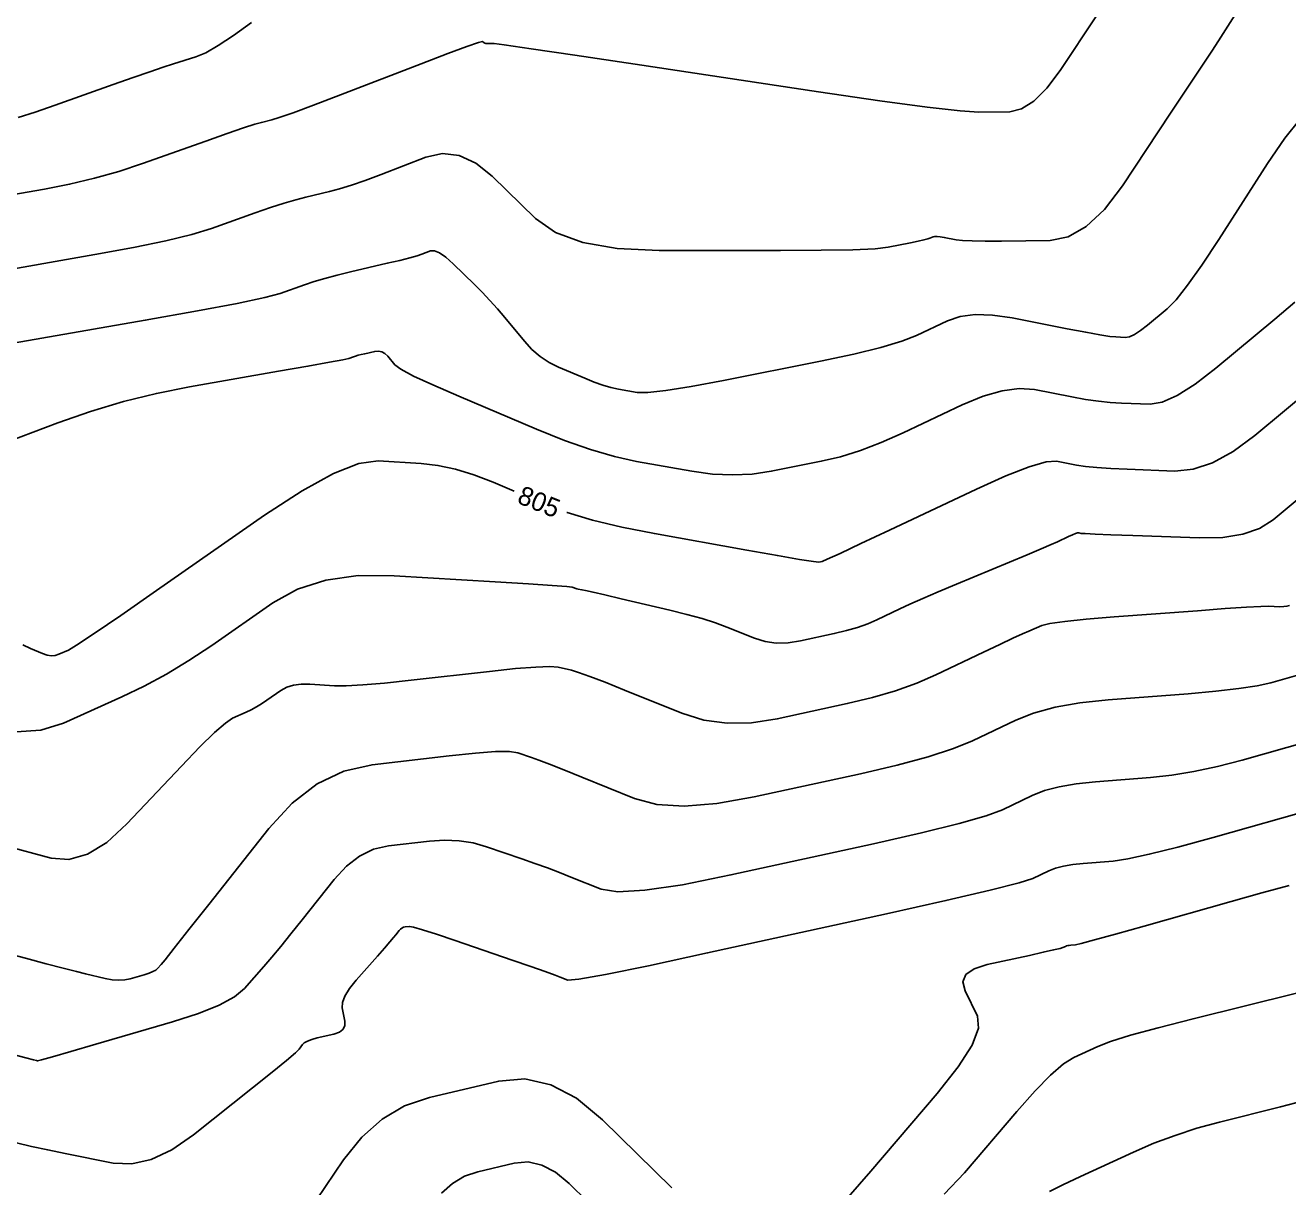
# Model space of a CAD drawing. Extents: x 2082232 to 2083549, y 592624 to 593832.
# Drawn here: x 2082732.47 to 2082779.32, y 593688.86 to 593731.97 of the extents above; entities that cross this region are included whole.
import ezdxf

# ---------------------------------------------------------------- set-up
doc = ezdxf.new("R2010")
doc.units = 0
doc.layers.add('DT_X_Contour_Major', color=7, linetype='Continuous')
doc.layers.add('DT_X_Contour_Minor', color=7, linetype='Continuous')

msp = doc.modelspace()

# ---------------------------------------------------------------- linework, layer by layer
at = {"layer": 'DT_X_Contour_Major'}
for points in [[(2082732.21, 593728.553), (2082732.837, 593728.753), (2082733.583, 593729.01), (2082735.729, 593729.771), (2082736.472, 593730.033), (2082737.093, 593730.248), (2082737.591, 593730.416), (2082737.966, 593730.538), (2082738.802, 593730.8), (2082739.167, 593730.954), (2082739.632, 593731.218), (2082740.198, 593731.592), (2082740.864, 593732.076)], [(2082752.561, 593713.89), (2082752.582, 593713.882), (2082753.522, 593713.602), (2082754.601, 593713.342), (2082755.818, 593713.102), (2082759.251, 593712.488), (2082760.383, 593712.287), (2082761.204, 593712.147), (2082761.715, 593712.066), (2082761.915, 593712.045), (2082762.036, 593712.069), (2082762.226, 593712.148), (2082762.708, 593712.368), (2082763.48, 593712.729), (2082764.544, 593713.23), (2082767.768, 593714.754), (2082768.861, 593715.247), (2082769.721, 593715.584), (2082770.348, 593715.765), (2082770.742, 593715.789), (2082771.482, 593715.644), (2082771.808, 593715.594), (2082772.229, 593715.551), (2082772.747, 593715.516), (2082773.36, 593715.489), (2082775.124, 593715.426), (2082775.806, 593715.491), (2082776.529, 593715.732), (2082777.292, 593716.151), (2082778.096, 593716.746), (2082780.295, 593718.57)], [(2082732.374, 593708.968), (2082732.657, 593708.841), (2082733.113, 593708.648), (2082733.279, 593708.592), (2082733.436, 593708.569), (2082733.582, 593708.579), (2082733.719, 593708.621), (2082734.071, 593708.778), (2082734.374, 593708.961), (2082735.02, 593709.391), (2082736.009, 593710.067), (2082737.34, 593710.991), (2082741.348, 593713.784), (2082742.739, 593714.695), (2082743.904, 593715.336), (2082744.844, 593715.705), (2082745.559, 593715.804), (2082747.165, 593715.704), (2082747.783, 593715.633), (2082748.434, 593715.493), (2082749.117, 593715.286), (2082749.832, 593715.01), (2082750.614, 593714.678)], [(2082732.147, 593690.483), (2082732.704, 593690.353), (2082733.305, 593690.222), (2082733.95, 593690.09), (2082735.732, 593689.737), (2082736.419, 593689.703), (2082737.145, 593689.866), (2082737.909, 593690.225), (2082738.712, 593690.781), (2082740.905, 593692.527), (2082741.63, 593693.108), (2082742.16, 593693.541), (2082742.496, 593693.827), (2082742.637, 593693.966), (2082742.754, 593694.14), (2082742.822, 593694.203), (2082742.936, 593694.264), (2082743.098, 593694.323), (2082743.306, 593694.379), (2082743.925, 593694.524), (2082744.124, 593694.595), (2082744.256, 593694.698), (2082744.322, 593694.834), (2082744.322, 593695.002), (2082744.233, 593695.494), (2082744.24, 593695.697), (2082744.329, 593695.937), (2082744.5, 593696.214), (2082744.752, 593696.529), (2082745.534, 593697.416), (2082745.796, 593697.715), (2082745.997, 593697.945), (2082746.137, 593698.108), (2082746.216, 593698.203), (2082746.344, 593698.365), (2082746.394, 593698.419), (2082746.447, 593698.459), (2082746.503, 593698.487), (2082746.563, 593698.501), (2082746.728, 593698.519), (2082746.88, 593698.492), (2082747.215, 593698.395), (2082747.731, 593698.228), (2082748.428, 593697.992), (2082750.531, 593697.269), (2082751.234, 593697.027), (2082751.767, 593696.841), (2082752.129, 593696.713), (2082752.32, 593696.642), (2082752.601, 593696.528), (2082753.005, 593696.559), (2082754.004, 593696.737), (2082755.599, 593697.062), (2082757.791, 593697.534), (2082764.428, 593698.989), (2082766.634, 593699.48), (2082768.274, 593699.861), (2082769.347, 593700.133), (2082769.855, 593700.295), (2082770.452, 593700.581), (2082770.7, 593700.678), (2082770.995, 593700.757), (2082771.339, 593700.818), (2082771.729, 593700.859), (2082772.835, 593700.945), (2082773.378, 593701.024), (2082774.179, 593701.197), (2082775.237, 593701.464), (2082776.552, 593701.825), (2082780.401, 593702.915)]]:
    msp.add_lwpolyline(points, dxfattribs=at)
at = {"layer": 'DT_X_Contour_Minor'}
for points in [[(2082730.91, 593722.738), (2082735.05, 593723.458), (2082736.485, 593723.721), (2082737.684, 593723.971), (2082738.647, 593724.208), (2082739.375, 593724.43), (2082741, 593725.007), (2082741.575, 593725.205), (2082742.08, 593725.369), (2082742.515, 593725.498), (2082742.881, 593725.593), (2082743.763, 593725.798), (2082744.131, 593725.895), (2082744.572, 593726.033), (2082745.085, 593726.212), (2082745.672, 593726.432), (2082747.335, 593727.072), (2082747.957, 593727.208), (2082748.573, 593727.137), (2082749.185, 593726.858), (2082749.792, 593726.371), (2082751.404, 593724.797), (2082752.144, 593724.28), (2082753.155, 593723.911), (2082754.437, 593723.689), (2082755.989, 593723.614), (2082760.489, 593723.611), (2082762.004, 593723.618), (2082763.176, 593723.64), (2082764.005, 593723.679), (2082764.489, 593723.733), (2082765.323, 593723.9), (2082765.603, 593723.957), (2082765.815, 593724.004), (2082765.959, 593724.041), (2082766.037, 593724.067), (2082766.154, 593724.122), (2082766.213, 593724.136), (2082766.303, 593724.137), (2082766.423, 593724.124), (2082766.574, 593724.099), (2082767.017, 593724.012), (2082767.246, 593723.985), (2082767.603, 593723.968), (2082768.087, 593723.961), (2082768.698, 593723.964), (2082770.497, 593723.985), (2082771.17, 593724.118), (2082771.843, 593724.501), (2082772.514, 593725.134), (2082773.185, 593726.017), (2082774.97, 593728.704), (2082775.589, 593729.637), (2082776.105, 593730.42), (2082776.52, 593731.052), (2082776.832, 593731.534), (2082777.53, 593732.62)], [(2082730.67, 593725.455), (2082733.181, 593725.891), (2082734.115, 593726.073), (2082735.034, 593726.293), (2082735.937, 593726.549), (2082736.825, 593726.843), (2082739.174, 593727.676), (2082739.963, 593727.953), (2082740.568, 593728.161), (2082740.991, 593728.299), (2082741.23, 593728.368), (2082741.623, 593728.46), (2082741.892, 593728.544), (2082742.405, 593728.727), (2082743.162, 593729.01), (2082744.164, 593729.393), (2082747.159, 593730.546), (2082748.144, 593730.923), (2082748.852, 593731.186), (2082749.285, 593731.337), (2082749.442, 593731.375), (2082749.492, 593731.326), (2082749.517, 593731.311), (2082749.556, 593731.299), (2082749.607, 593731.292), (2082749.673, 593731.29), (2082749.864, 593731.29), (2082750.246, 593731.242), (2082751.246, 593731.099), (2082752.866, 593730.86), (2082755.105, 593730.525), (2082761.901, 593729.506), (2082764.185, 593729.172), (2082765.938, 593728.935), (2082767.162, 593728.795), (2082767.856, 593728.752), (2082769, 593728.765), (2082769.438, 593728.865), (2082769.896, 593729.154), (2082770.373, 593729.632), (2082770.869, 593730.299), (2082772.218, 593732.329)], [(2082731.15, 593720.022), (2082736.919, 593721.025), (2082738.855, 593721.369), (2082740.334, 593721.65), (2082741.357, 593721.866), (2082741.924, 593722.018), (2082742.826, 593722.338), (2082743.187, 593722.458), (2082743.591, 593722.578), (2082744.04, 593722.697), (2082744.532, 593722.817), (2082745.904, 593723.136), (2082746.37, 593723.246), (2082746.738, 593723.339), (2082747.008, 593723.413), (2082747.181, 593723.47), (2082747.512, 593723.598), (2082747.658, 593723.603), (2082747.845, 593723.526), (2082748.076, 593723.364), (2082748.349, 593723.118), (2082749.134, 593722.352), (2082749.425, 593722.06), (2082749.711, 593721.757), (2082749.991, 593721.444), (2082750.265, 593721.121), (2082750.99, 593720.246), (2082751.273, 593719.94), (2082751.579, 593719.677), (2082751.908, 593719.457), (2082752.26, 593719.281), (2082753.229, 593718.87), (2082753.58, 593718.729), (2082753.905, 593718.615), (2082754.204, 593718.528), (2082754.477, 593718.468), (2082755.17, 593718.344), (2082755.566, 593718.337), (2082756.234, 593718.409), (2082757.174, 593718.56), (2082758.385, 593718.79), (2082761.979, 593719.507), (2082763.212, 593719.768), (2082764.217, 593720.013), (2082764.993, 593720.242), (2082765.539, 593720.454), (2082766.692, 593720.999), (2082767.166, 593721.159), (2082767.724, 593721.231), (2082768.365, 593721.214), (2082769.09, 593721.109), (2082771.134, 593720.71), (2082771.822, 593720.578), (2082772.351, 593720.483), (2082772.722, 593720.424), (2082772.935, 593720.401), (2082773.291, 593720.388), (2082773.443, 593720.413), (2082773.63, 593720.496), (2082773.852, 593720.637), (2082774.111, 593720.837), (2082774.848, 593721.448), (2082775.174, 593721.781), (2082775.602, 593722.321), (2082776.13, 593723.068), (2082776.759, 593724.023), (2082778.571, 593726.845), (2082779.209, 593727.781), (2082779.764, 593728.473)], [(2082730.458, 593716.008), (2082733.68, 593717.217), (2082734.891, 593717.641), (2082736.11, 593718.005), (2082737.336, 593718.309), (2082738.569, 593718.554), (2082741.865, 593719.127), (2082742.955, 593719.318), (2082743.753, 593719.462), (2082744.259, 593719.557), (2082744.473, 593719.605), (2082744.653, 593719.669), (2082744.729, 593719.694), (2082744.824, 593719.721), (2082744.936, 593719.75), (2082745.066, 593719.782), (2082745.438, 593719.868), (2082745.573, 593719.881), (2082745.697, 593719.856), (2082745.813, 593719.792), (2082745.918, 593719.689), (2082746.187, 593719.365), (2082746.41, 593719.201), (2082746.879, 593718.952), (2082747.593, 593718.62), (2082748.552, 593718.203), (2082751.437, 593716.98), (2082752.48, 593716.561), (2082753.446, 593716.222), (2082754.335, 593715.964), (2082755.147, 593715.785), (2082757.21, 593715.416), (2082757.974, 593715.312), (2082758.719, 593715.278), (2082759.444, 593715.313), (2082760.15, 593715.417), (2082762.007, 593715.788), (2082762.719, 593715.958), (2082763.462, 593716.191), (2082764.236, 593716.485), (2082765.042, 593716.842), (2082767.23, 593717.877), (2082768.014, 593718.203), (2082768.722, 593718.408), (2082769.356, 593718.489), (2082769.916, 593718.449), (2082771.308, 593718.177), (2082771.815, 593718.086), (2082772.29, 593718.017), (2082772.734, 593717.97), (2082773.147, 593717.945), (2082774.208, 593717.907), (2082774.658, 593717.98), (2082775.215, 593718.227), (2082775.878, 593718.648), (2082776.647, 593719.242), (2082778.839, 593721.061), (2082779.584, 593721.696)], [(2082732.136, 593705.746), (2082733.041, 593705.806), (2082733.886, 593706.069), (2082736.058, 593707.04), (2082736.877, 593707.433), (2082737.705, 593707.882), (2082738.541, 593708.389), (2082739.386, 593708.953), (2082741.652, 593710.531), (2082742.571, 593711.038), (2082743.628, 593711.376), (2082744.825, 593711.543), (2082746.16, 593711.541), (2082749.905, 593711.31), (2082751.137, 593711.233), (2082752.024, 593711.174), (2082752.567, 593711.135), (2082752.766, 593711.114), (2082752.835, 593711.085), (2082752.864, 593711.074), (2082752.9, 593711.064), (2082752.941, 593711.054), (2082752.989, 593711.044), (2082753.124, 593711.02), (2082753.253, 593710.993), (2082753.538, 593710.927), (2082753.98, 593710.825), (2082754.578, 593710.685), (2082756.382, 593710.262), (2082757.022, 593710.104), (2082757.589, 593709.947), (2082758.083, 593709.79), (2082758.503, 593709.635), (2082759.528, 593709.221), (2082759.923, 593709.098), (2082760.339, 593709.04), (2082760.777, 593709.046), (2082761.236, 593709.116), (2082762.489, 593709.391), (2082762.94, 593709.5), (2082763.354, 593709.622), (2082763.73, 593709.757), (2082764.07, 593709.904), (2082764.924, 593710.313), (2082765.296, 593710.485), (2082765.772, 593710.695), (2082766.35, 593710.942), (2082767.032, 593711.227), (2082768.987, 593712.038), (2082769.649, 593712.314), (2082770.166, 593712.532), (2082770.539, 593712.692), (2082770.768, 593712.795), (2082771.187, 593712.993), (2082771.329, 593713.057), (2082771.439, 593713.101), (2082771.519, 593713.125), (2082771.567, 593713.129), (2082771.656, 593713.111), (2082771.8, 593713.101), (2082772.168, 593713.085), (2082772.759, 593713.062), (2082773.573, 593713.032), (2082776.041, 593712.944), (2082776.906, 593712.962), (2082777.651, 593713.079), (2082778.276, 593713.297), (2082778.78, 593713.616), (2082779.965, 593714.599)], [(2082731.69, 593701.52), (2082733.424, 593701.06), (2082734.088, 593701.009), (2082734.779, 593701.203), (2082735.496, 593701.641), (2082736.241, 593702.323), (2082738.262, 593704.468), (2082738.949, 593705.182), (2082739.493, 593705.716), (2082739.896, 593706.071), (2082740.156, 593706.246), (2082740.661, 593706.471), (2082740.852, 593706.563), (2082741.044, 593706.667), (2082741.237, 593706.784), (2082741.432, 593706.914), (2082741.955, 593707.279), (2082742.17, 593707.396), (2082742.42, 593707.473), (2082742.707, 593707.511), (2082743.029, 593707.51), (2082743.938, 593707.454), (2082744.372, 593707.451), (2082744.993, 593707.484), (2082745.8, 593707.553), (2082746.793, 593707.658), (2082749.691, 593707.986), (2082750.665, 593708.089), (2082751.414, 593708.149), (2082751.939, 593708.168), (2082752.238, 593708.145), (2082752.738, 593708.028), (2082753.001, 593707.949), (2082753.417, 593707.801), (2082753.985, 593707.583), (2082754.706, 593707.296), (2082756.831, 593706.437), (2082757.65, 593706.182), (2082758.514, 593706.061), (2082759.422, 593706.074), (2082760.375, 593706.221), (2082762.974, 593706.791), (2082763.91, 593707.017), (2082764.768, 593707.27), (2082765.549, 593707.549), (2082766.253, 593707.854), (2082768.026, 593708.702), (2082768.63, 593708.99), (2082769.113, 593709.216), (2082769.474, 593709.382), (2082769.714, 593709.487), (2082770.192, 593709.685), (2082770.494, 593709.761), (2082771.041, 593709.84), (2082771.834, 593709.923), (2082772.872, 593710.009), (2082775.967, 593710.241), (2082777.002, 593710.317), (2082777.787, 593710.369), (2082778.32, 593710.399), (2082778.603, 593710.405), (2082779.022, 593710.39), (2082779.167, 593710.391), (2082779.29, 593710.408), (2082779.389, 593710.439)], [(2082730.214, 593697.939), (2082732.473, 593697.339), (2082733.248, 593697.134), (2082733.879, 593696.97), (2082734.366, 593696.845), (2082734.709, 593696.761), (2082735.433, 593696.59), (2082735.695, 593696.541), (2082735.938, 593696.522), (2082736.161, 593696.534), (2082736.366, 593696.576), (2082736.886, 593696.728), (2082737.063, 593696.786), (2082737.203, 593696.842), (2082737.308, 593696.899), (2082737.375, 593696.955), (2082737.507, 593697.105), (2082737.655, 593697.286), (2082738, 593697.718), (2082738.541, 593698.401), (2082739.28, 593699.335), (2082741.511, 593702.159), (2082742.378, 593703.101), (2082743.305, 593703.809), (2082744.291, 593704.283), (2082745.337, 593704.524), (2082748.205, 593704.855), (2082749.171, 593704.955), (2082749.916, 593705.008), (2082750.44, 593705.012), (2082750.744, 593704.97), (2082751.26, 593704.792), (2082751.521, 593704.697), (2082751.918, 593704.544), (2082752.451, 593704.333), (2082753.119, 593704.064), (2082755.082, 593703.271), (2082755.911, 593703.052), (2082756.926, 593702.987), (2082758.127, 593703.079), (2082759.513, 593703.325), (2082763.459, 593704.19), (2082764.828, 593704.51), (2082765.978, 593704.82), (2082766.909, 593705.122), (2082767.62, 593705.414), (2082769.223, 593706.181), (2082769.889, 593706.443), (2082770.682, 593706.656), (2082771.603, 593706.817), (2082772.651, 593706.928), (2082775.618, 593707.158), (2082776.645, 593707.248), (2082777.499, 593707.347), (2082778.181, 593707.454), (2082778.691, 593707.569), (2082779.821, 593707.889)], [(2082732.023, 593693.768), (2082732.491, 593693.644), (2082732.778, 593693.568), (2082732.885, 593693.541), (2082732.927, 593693.53), (2082733.075, 593693.566), (2082733.484, 593693.681), (2082734.156, 593693.875), (2082735.09, 593694.148), (2082737.932, 593694.981), (2082738.898, 593695.292), (2082739.665, 593695.603), (2082740.233, 593695.911), (2082740.603, 593696.219), (2082741.323, 593697.036), (2082741.614, 593697.374), (2082741.949, 593697.776), (2082742.327, 593698.241), (2082742.748, 593698.769), (2082743.928, 593700.262), (2082744.386, 593700.76), (2082744.876, 593701.134), (2082745.397, 593701.385), (2082745.95, 593701.512), (2082747.466, 593701.687), (2082748.025, 593701.723), (2082748.565, 593701.701), (2082749.085, 593701.62), (2082749.586, 593701.481), (2082750.896, 593701.031), (2082751.378, 593700.862), (2082751.843, 593700.692), (2082752.29, 593700.523), (2082752.719, 593700.353), (2082753.842, 593699.9), (2082754.458, 593699.805), (2082755.465, 593699.862), (2082756.863, 593700.07), (2082758.652, 593700.43), (2082763.943, 593701.59), (2082765.731, 593701.995), (2082767.126, 593702.341), (2082768.128, 593702.627), (2082768.737, 593702.854), (2082769.838, 593703.381), (2082770.294, 593703.561), (2082770.839, 593703.706), (2082771.471, 593703.817), (2082772.19, 593703.894), (2082774.227, 593704.051), (2082775.012, 593704.136), (2082775.839, 593704.272), (2082776.709, 593704.459), (2082777.621, 593704.697), (2082780.111, 593705.402)], [(2082763, 593688.473), (2082763.848, 593689.437), (2082766.306, 593692.317), (2082767.091, 593693.307), (2082767.602, 593694.115), (2082767.839, 593694.742), (2082767.803, 593695.188), (2082767.342, 593696.135), (2082767.264, 593696.462), (2082767.375, 593696.732), (2082767.676, 593696.945), (2082768.167, 593697.102), (2082769.729, 593697.444), (2082770.246, 593697.559), (2082770.626, 593697.646), (2082770.868, 593697.704), (2082770.972, 593697.735), (2082771.066, 593697.78), (2082771.106, 593697.796), (2082771.152, 593697.808), (2082771.207, 593697.818), (2082771.269, 593697.824), (2082771.443, 593697.838), (2082771.652, 593697.885), (2082772.146, 593698.017), (2082772.926, 593698.232), (2082773.992, 593698.532), (2082777.216, 593699.444), (2082778.361, 593699.765), (2082779.377, 593700.044)], [(2082766.566, 593688.578), (2082767.326, 593689.378), (2082769.263, 593691.649), (2082769.941, 593692.413), (2082770.519, 593693.003), (2082770.999, 593693.418), (2082771.38, 593693.659), (2082772.265, 593694.068), (2082772.735, 593694.247), (2082773.481, 593694.478), (2082774.504, 593694.759), (2082775.804, 593695.092), (2082779.637, 593696.047)], [(2082742.606, 593687.378), (2082744.282, 593689.86), (2082744.953, 593690.703), (2082745.707, 593691.37), (2082746.545, 593691.86), (2082747.468, 593692.175), (2082750.038, 593692.779), (2082751.002, 593692.859), (2082751.966, 593692.646), (2082752.93, 593692.14), (2082753.893, 593691.341), (2082756.461, 593688.821)], [(2082770.483, 593688.682), (2082770.969, 593688.923), (2082771.624, 593689.232), (2082773.598, 593690.145), (2082774.353, 593690.471), (2082775.135, 593690.765), (2082775.944, 593691.026), (2082776.782, 593691.254), (2082779.052, 593691.82), (2082779.897, 593692.042)], [(2082747.913, 593688.617), (2082748.32, 593688.98), (2082748.768, 593689.246), (2082749.257, 593689.414), (2082750.617, 593689.734), (2082751.127, 593689.776), (2082751.637, 593689.663), (2082752.147, 593689.396), (2082752.657, 593688.973), (2082754.016, 593687.64)]]:
    msp.add_lwpolyline(points, dxfattribs=at)

# ---------------------------------------------------------------- texts
at = {"layer": 'DT_X_Contour_Major'}
msp.add_text('805', height=0.7, rotation=337.9789, dxfattribs=at).set_placement((2082750.681, 593714.254))

doc.saveas('drawing.dxf')
